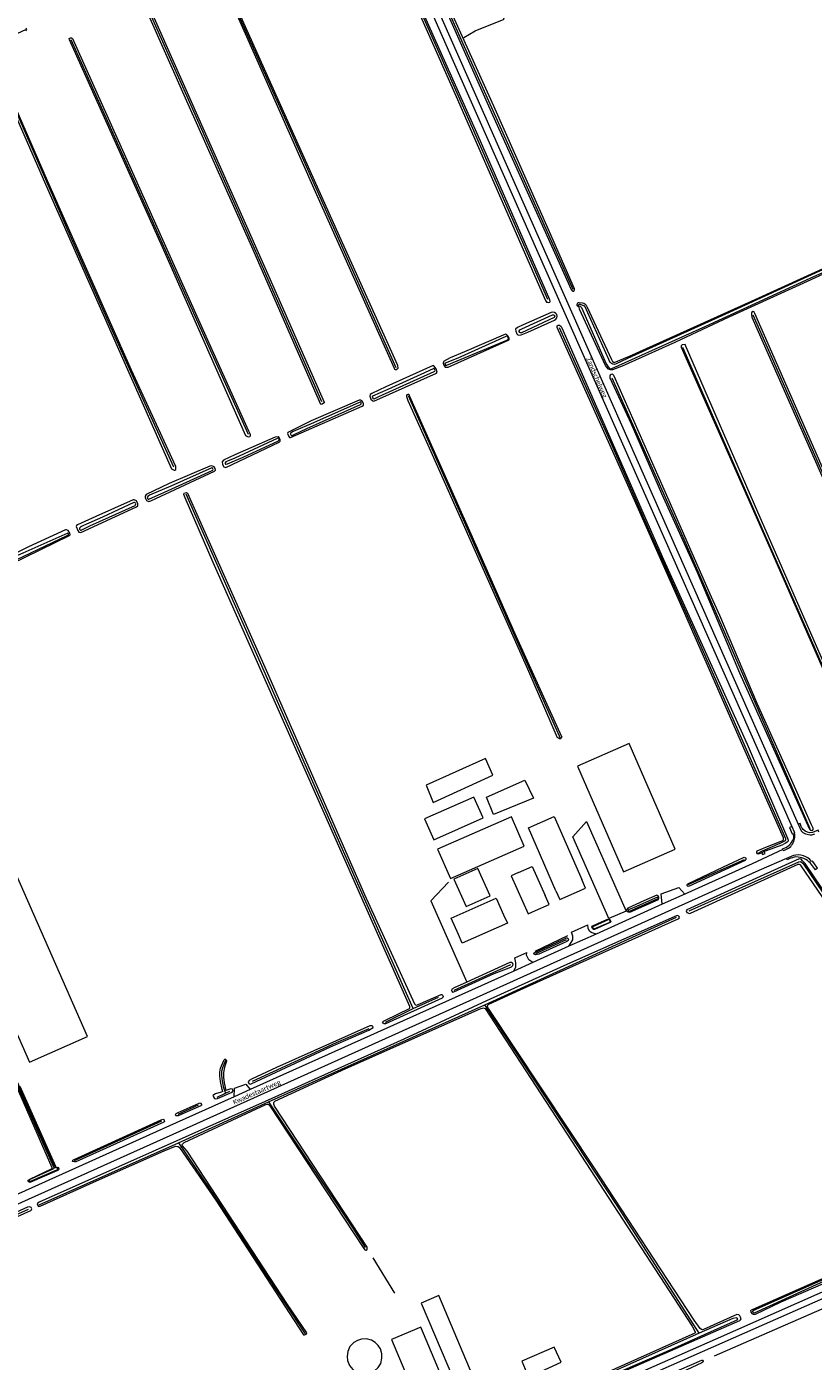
# Model space of a CAD drawing. Extents: x 177628 to 188968, y 384226 to 390673.
# Tile 375 of 393: x 185276 to 185682, y 388829 to 389518. Entities that reach past the tile are written whole.
import ezdxf

# ---------------------------------------------------------------- set-up
doc = ezdxf.new("R2010")
doc.units = 0
for name, color, linetype, lineweight in [('B01_T', 14, 'Continuous', 9), ('B02_F', 14, 'Continuous', 9), ('B02_T', 14, 'Continuous', 9), ('B03_F', 14, 'Continuous', 9), ('B14_F', 14, 'Continuous', 9), ('T02_F', 253, 'RASTER', 9), ('T03_F', 253, 'Continuous', 9), ('T04_F', 253, 'HAAG', 9), ('T07_F', 253, 'Continuous', 9), ('T09_F', 253, 'Continuous', 9), ('T09_T', 253, 'Continuous', 9), ('T22_F', 253, 'Continuous', 9), ('V00_F', 8, 'Continuous', 9), ('V00_T', 8, 'Continuous', 9), ('W01_F', 253, 'Continuous', 9), ('Z06', 7, 'Continuous', 9)]:
    doc.layers.add(name, color=color, linetype=linetype, lineweight=lineweight)
doc.styles.add('Legend', font='calibri.ttf')
doc.linetypes.add('HAAG', pattern='A,4,-1,[5,TOPOCAD.SHX,S=0.35,R=0,X=-0.35,Y=-0.35],-1', length=6)
doc.linetypes.add('RASTER', pattern='A,4,-1,[4,TOPOCAD.SHX,S=0.5,R=0,X=-0.5,Y=0],-1', length=6)

msp = doc.modelspace()

# ---------------------------------------------------------------- linework, layer by layer
at = {"layer": 'B01_T', "linetype": 'Continuous'}
for points in [[(185498.381, 389049.253), (185494.674, 389057.59), (185517.932, 389067.934), (185521.742, 389059.371)], [(185521.742, 389059.371), (185523.684, 389055.006), (185500.423, 389044.661), (185498.381, 389049.253)]]:
    msp.add_lwpolyline(points, dxfattribs=at)
at = {"layer": 'B02_F', "linetype": 'Continuous'}
msp.add_lwpolyline([(185529.373, 389081.137), (185525.599, 389079.441), (185534.385, 389059.884), (185538.159, 389061.58)], dxfattribs=at)
at = {"layer": 'B02_T', "linetype": 'Continuous'}
for points in [[(185583.616, 389081.573), (185610.363, 389093.219), (185586.599, 389147.801), (185559.851, 389136.155), (185583.616, 389081.573)], [(185548.697, 389071.782), (185534.519, 389104.213), (185547.917, 389110.059), (185562.085, 389077.632)], [(185655.028, 389091.358), (185655.447, 389090.448), (185656.725, 389091.018), (185656.341, 389091.961)], [(185656.341, 389091.961), (185655.028, 389091.358)], [(185238.477, 389070.471), (185276.882, 388983.325), (185306.972, 388996.586), (185268.567, 389083.731), (185238.477, 389070.471)], [(185529.373, 389081.137), (185536.447, 389084.316), (185543.181, 389069.32)], [(185548.697, 389071.782), (185550.694, 389067.214), (185564.08, 389073.066), (185562.085, 389077.632)], [(185538.159, 389061.58), (185545.23, 389064.757), (185543.181, 389069.32)], [(185478.984, 388846.506), (185463.865, 388840.125), (185481.26, 388798.853), (185496.382, 388805.225), (185478.984, 388846.506)]]:
    msp.add_lwpolyline(points, dxfattribs=at)
at = {"layer": 'B03_F', "linetype": 'Continuous'}
for points in [[(185481.801, 389126.362), (185485.441, 389117.376), (185516.195, 389131.468), (185512.412, 389140.071), (185481.801, 389126.362)], [(185516.604, 389111.141), (185512.898, 389120.097), (185532.763, 389128.801), (185537.14, 389119.596), (185516.604, 389111.141)], [(185557.546, 389099.528), (185564.479, 389107.476), (185584.965, 389061.205), (185576.105, 389057.463), (185557.546, 389099.528)], [(185499.752, 388810.324), (185508.764, 388814.238), (185488.323, 388862.907), (185479.102, 388858.825), (185499.752, 388810.324)], [(185448.457, 388840.298), (185446.293, 388839.672), (185444.381, 388838.577), (185442.404, 388836.427), (185441.234, 388833.952), (185440.906, 388831.315), (185441.088, 388829.241), (185442.189, 388826.6), (185443.876, 388824.593), (185446.19, 388823.056), (185449.436, 388822.276), (185452.479, 388822.5), (185454.933, 388823.771), (185456.958, 388825.577), (185458.328, 388827.777), (185458.955, 388830.478), (185458.899, 388832.757), (185458.197, 388835.325), (185457.022, 388837.091), (185455.436, 388838.558), (185453.497, 388839.755), (185450.9, 388840.394), (185448.457, 388840.298)], [(185531.182, 388828.876), (185534.572, 388820.697), (185551.395, 388828.335), (185547.818, 388836.141), (185531.182, 388828.876)]]:
    msp.add_lwpolyline(points, dxfattribs=at)
at = {"layer": 'B14_F', "linetype": 'Continuous'}
for points in [[(185480.981, 389108.891), (185485.748, 389098.117), (185511.142, 389109.353), (185506.375, 389120.127), (185480.981, 389108.891)], [(185487.662, 389093.267), (185494.269, 389078.163), (185532.417, 389094.851), (185525.81, 389109.955), (185487.662, 389093.267)], [(185508.475, 389083.244), (185496.069, 389077.7), (185502.343, 389063.658), (185514.749, 389069.202), (185508.475, 389083.244)]]:
    msp.add_lwpolyline(points, dxfattribs=at)
at = {"layer": 'T02_F', "linetype": 'RASTER'}
msp.add_lwpolyline([(185501.241, 389512.226), (185507.088, 389515.698), (185522.054, 389521.662), (185516.918, 389536.41)], dxfattribs=at)
at = {"layer": 'T03_F', "linetype": 'Continuous'}
msp.add_lwpolyline([(185493.252, 389076.157), (185484.153, 389066.525), (185502.76, 389024.568)], dxfattribs=at)
at = {"layer": 'T04_F', "linetype": 'HAAG'}
msp.add_lwpolyline([(185554.662, 389048.552), (185537.919, 389040.345)], dxfattribs=at)
at = {"layer": 'T07_F', "linetype": 'Continuous'}
for points in [[(185544.62, 389376.944), (185502.645, 389472.688), (185476.569, 389531.148), (185449.347, 389591.82), (185448.825, 389592.685), (185448.039, 389593.08), (185446.605, 389593.141), (185418.079, 389579.985)], [(185375.13, 389545.747), (185410.634, 389466.26), (185466.086, 389341.926)], [(185490.374, 389532.421), (185557.468, 389382.375)], [(185337.817, 389527.656), (185364.385, 389468.089), (185396.929, 389394.485), (185427.744, 389324.424)], [(185274.907, 389516.306), (185258.193, 389508.566), (185256.695, 389507.912), (185256.028, 389507.308), (185255.87, 389506.424), (185278.869, 389453.734), (185297.806, 389410.14), (185318.089, 389364.482), (185336.429, 389323.36), (185351.271, 389290.684)], [(185389.954, 389307.296), (185350.071, 389396.011), (185304.479, 389497.563), (185298.492, 389511.071)], [(185751.914, 389137.682), (185708.046, 389238.308), (185658.707, 389350.676), (185650.621, 389368.844)], [(185664.57, 389096.312), (185667.294, 389097.727), (185667.501, 389098.223), (185667.487, 389098.618), (185621.083, 389203.753), (185597.943, 389255.564), (185577.247, 389302.919), (185550.535, 389362.409)], [(185715.104, 389122.785), (185653.974, 389261.516), (185614.296, 389352.154)], [(185679.962, 389103.678), (185614.528, 389254.251), (185577.839, 389336.453)], [(185472.427, 389327.43), (185499.406, 389266.48), (185525.351, 389208.201), (185551.043, 389150.254)], [(185475.134, 389010.919), (185437.783, 389095.057), (185392.486, 389197.994), (185357.795, 389276.472)], [(185653.166, 389091.242), (185655.386, 389092.304)], [(185655.386, 389092.304), (185664.57, 389096.312)], [(185616.997, 389074.927), (185646.199, 389087.939)], [(185617.627, 389061.321), (185674.12, 389086.706), (185675.03, 389086.908), (185676.222, 389086.023), (185749.764, 388977.532), (185789.586, 388918.422), (185789.993, 388917.535), (185790.271, 388916.303), (185789.929, 388915.645), (185780.848, 388911.413)], [(185512.024, 389012.954), (185588.347, 389047.761), (185610.998, 389058.14)], [(185538.436, 389039.311), (185554.223, 389046.545)], [(185496.172, 389020.48), (185525.558, 389033.745)], [(185475.134, 389010.919), (185488.212, 389016.778)], [(185400.405, 388962.86), (185429.666, 388975.838), (185512.024, 389012.954)], [(185460.713, 389003.91), (185475.134, 389010.919)], [(185622.795, 388843.428), (185580.379, 388909.292), (185512.024, 389012.954)], [(185392.107, 388973.476), (185435.469, 388993.412), (185452.371, 389000.689)], [(185378.186, 388984.089), (185376.551, 388980.335), (185376.102, 388978.42), (185376.169, 388976.577), (185376.453, 388973.479), (185376.959, 388970.676), (185378.216, 388967.245)], [(185373.896, 388965.265), (185378.216, 388967.245)], [(185378.216, 388967.245), (185380.465, 388968.275)], [(185353.792, 388956.52), (185364.275, 388961.19)], [(185353.845, 388941.708), (185400.405, 388962.86)], [(185400.405, 388962.86), (185443.909, 388897.611), (185450.308, 388887.558)], [(185300.157, 388932.478), (185345.356, 388952.922)], [(185281.99, 388909.713), (185353.845, 388941.708)], [(185353.845, 388941.708), (185369.73, 388918.287), (185409.204, 388858.375), (185419.265, 388842.984)], [(185129.61, 388840.749), (185129.861, 388841.294), (185132.087, 388842.528), (185201.764, 388873.811), (185255.127, 388897.905), (185276.495, 388907.338)], [(185454.145, 388882.349), (185465.385, 388863.944)], [(185630.64, 388831.663), (185710.6, 388866.584)]]:
    msp.add_lwpolyline(points, dxfattribs=at)
at = {"layer": 'T09_F', "linetype": 'Continuous'}
for points in [[(185497.215, 389481.76), (185543.354, 389376.521), (185543.902, 389375.661), (185544.398, 389375.546), (185544.98, 389375.531), (185545.571, 389375.648), (185545.853, 389375.893), (185545.655, 389376.835), (185508.545, 389461.506), (185449.772, 389593.238), (185449.301, 389594.066), (185448.779, 389594.554), (185447.998, 389594.742), (185417.778, 389580.756), (185417.245, 389580.344), (185416.803, 389579.713), (185416.974, 389579.144), (185417.656, 389579.043), (185418.292, 389579.051), (185446.859, 389591.776), (185448.387, 389591.641), (185448.944, 389590.912), (185497.215, 389481.76)], [(185423.7, 389434.238), (185465.166, 389341.52), (185465.424, 389341.051), (185465.678, 389340.901), (185466.237, 389340.94), (185466.783, 389341.167), (185467.239, 389341.611), (185467.069, 389342.948), (185435.469, 389413.078), (185375.631, 389546.608), (185375.332, 389546.868), (185374.959, 389546.842), (185374.599, 389546.629), (185374.47, 389545.552), (185381.622, 389529.516), (185423.7, 389434.238)], [(185516.711, 389476.74), (185491.57, 389532.638), (185491.141, 389533.131), (185490.632, 389533.395), (185490.118, 389533.273), (185489.651, 389532.921), (185489.491, 389532.462), (185489.632, 389531.511), (185516.008, 389472.264), (185556.619, 389382.083), (185557.174, 389381.46), (185557.53, 389381.25), (185557.941, 389381.321), (185558.413, 389382.058), (185558.292, 389382.572), (185545.421, 389411.999), (185516.711, 389476.74)], [(185391.688, 389404.159), (185358.837, 389477.929), (185336.563, 389528.319), (185336.787, 389528.86), (185337.037, 389529.027), (185337.333, 389529.086), (185337.96, 389528.962), (185338.504, 389528.419), (185400.456, 389388.857), (185429.072, 389324.079), (185429.099, 389323.706), (185428.762, 389323.439), (185428.152, 389323.058), (185427.342, 389322.851), (185391.688, 389404.159)], [(185275.123, 389515.71), (185275.52, 389516.45), (185275.226, 389517.16)], [(185345.661, 389404.096), (185313.482, 389475.778), (185297.625, 389510.98), (185297.518, 389511.703), (185298.128, 389512.083), (185298.687, 389512.123), (185299.218, 389511.767), (185364.846, 389365.028), (185390.104, 389309.285), (185390.611, 389308.216), (185390.841, 389307.352), (185390.884, 389306.474), (185390.57, 389306.152), (185389.969, 389305.903), (185388.644, 389306.634), (185345.661, 389404.096)], [(185265.109, 389482.588), (185287.672, 389431.038), (185350.261, 389289.628), (185350.946, 389289.209), (185351.641, 389288.921), (185352.068, 389288.97), (185352.592, 389289.251), (185352.463, 389290.796), (185329.583, 389340.488), (185286.256, 389438.319), (185257.148, 389504.748)], [(185564.356, 389374.006), (185564.975, 389373.025), (185577.402, 389346.089), (185578.021, 389344.98), (185578.872, 389344.567), (185586.716, 389347.712), (185649.696, 389376.15), (185706.045, 389401.855), (185824.058, 389455.793), (185825.039, 389456.025), (185826.019, 389455.612), (185826.638, 389454.889), (185826.973, 389454.089), (185826.689, 389453.625), (185825.528, 389452.98), (185820.832, 389450.892), (185769.721, 389427.739), (185719.744, 389405.154), (185674.283, 389384.373), (185637.981, 389367.846), (185610.477, 389355.006), (185582.974, 389342.554)], [(185560.744, 389373.104), (185560.246, 389373.324)], [(185582.974, 389342.554), (185577.968, 389340.697), (185577.014, 389340.672), (185575.853, 389341.059), (185574.822, 389342.22), (185574.332, 389342.943), (185567.061, 389358.527), (185560.925, 389372.098), (185560.744, 389373.104)], [(185560.754, 389375.478), (185562.4, 389375.295)], [(185563.721, 389374.751), (185564.356, 389374.006)], [(185680.638, 389303.261), (185651.53, 389369.775), (185651.195, 389370.446), (185650.576, 389370.782), (185649.75, 389370.369), (185649.75, 389369.337), (185649.904, 389367.867), (185650.626, 389366.422), (185751.666, 389137.363), (185752.105, 389136.614), (185752.388, 389136.434), (185753.008, 389136.743), (185753.137, 389137.259), (185752.827, 389138.136), (185731.918, 389186.822), (185680.638, 389303.261)], [(185501.48, 389349.995), (185494.201, 389346.822), (185490.748, 389344.915), (185490.603, 389344.112), (185490.951, 389343.142), (185491.628, 389342.149), (185493.049, 389342.048), (185524.557, 389356.263), (185524.641, 389356.829), (185524.135, 389358.051), (185523.232, 389358.95), (185522.667, 389359.034), (185501.48, 389349.995)], [(185531.856, 389363.843), (185528.924, 389362.47), (185527.878, 389361.665), (185527.981, 389360.647), (185528.562, 389359.244), (185529.326, 389358.552), (185530.899, 389358.726), (185534.175, 389360.193)], [(185665.082, 389097.344), (185665.91, 389097.724), (185666.331, 389098.117), (185666.298, 389098.77), (185666.202, 389099.127), (185646.554, 389143.755), (185614.655, 389216.432), (185580.436, 389293.59), (185549.442, 389362.541), (185549.334, 389363.359), (185549.891, 389363.748), (185550.273, 389363.789), (185550.65, 389363.695), (185551.391, 389363.099), (185551.8, 389362.352), (185604.248, 389242.788), (185647.578, 389147.497), (185668.343, 389098.972), (185668.713, 389097.873), (185668.639, 389097.305), (185668.214, 389096.776), (185667.301, 389096.291), (185666.031, 389095.709)], [(185653.077, 389267.176), (185615.745, 389353.247), (185615.41, 389353.789), (185613.991, 389353.531), (185613.474, 389353.016), (185613.371, 389352.319), (185658.722, 389250.071), (185714.824, 389121.918), (185715.314, 389121.325), (185715.546, 389121.376), (185716.113, 389121.66), (185716.397, 389122.382), (185716.217, 389123.001), (185653.077, 389267.176)], [(185460.863, 389331.902), (185453.651, 389328.438), (185452.828, 389327.991), (185452.638, 389327.17), (185453.166, 389325.638), (185454.171, 389324.622), (185454.672, 389324.564), (185487.142, 389339.019), (185487.509, 389339.542), (185486.861, 389341.236), (185485.805, 389342.761), (185485.356, 389342.947), (185460.863, 389331.902)], [(185633.31, 389213.875), (185629.082, 389223.369), (185607.18, 389273.01), (185578.82, 389337.447), (185578.626, 389337.834), (185578.097, 389338.312), (185577.801, 389338.454), (185577.362, 389338.299), (185576.807, 389337.861), (185576.601, 389337.371), (185576.601, 389336.597), (185587.675, 389312.821), (185603.285, 389276.803), (185621.668, 389236.27), (185643.531, 389184.321), (185679.459, 389103.964), (185679.845, 389103.448), (185680.31, 389103.035), (185680.967, 389102.88), (185681.38, 389103.022), (185681.561, 389103.563), (185681.522, 389104.092), (185680.71, 389105.782), (185669.895, 389130.203), (185652.736, 389168.414), (185633.31, 389213.875)], [(185422.377, 389314.426), (185410.383, 389308.293), (185410.152, 389307.826), (185410.771, 389306.332), (185411.132, 389305.844), (185411.652, 389305.741), (185448.68, 389321.871), (185449.375, 389322.371), (185449.429, 389323.136), (185448.96, 389324.268), (185447.786, 389325.054), (185447.13, 389325.101), (185422.377, 389314.426)], [(185551.738, 389151.286), (185528.253, 389203.181), (185505.061, 389255.807), (185473.4, 389326.975), (185473.09, 389327.592), (185472.626, 389327.895), (185472.234, 389328.041), (185471.749, 389327.737), (185471.571, 389327.357), (185471.578, 389326.927), (185472.337, 389324.916), (185484.21, 389298.472), (185534.032, 389186.308)], [(185382.937, 389296.82), (185377.11, 389293.983), (185376.392, 389293.155), (185376.563, 389291.847), (185377.306, 389290.564), (185378.403, 389290.222), (185405.792, 389303.368), (185406.306, 389303.793), (185406.36, 389304.558), (185405.835, 389305.826), (185405.312, 389306.192), (185403.868, 389305.966), (185382.937, 389296.82)], [(185349.014, 389282.03), (185337.225, 389276.299), (185336.616, 389275.463), (185336.626, 389274.672), (185337.381, 389273.234), (185338.552, 389272.711), (185339.585, 389273.033), (185372.491, 389288.357), (185372.922, 389288.854), (185372.785, 389289.698), (185372.383, 389290.54), (185371.102, 389291.071), (185370.058, 389290.903), (185349.014, 389282.03)], [(185399.327, 389179.035), (185371.871, 389241.193), (185357.344, 389274.539), (185356.654, 389276.342), (185356.899, 389277.001), (185357.968, 389277.355), (185358.597, 389277.027), (185399.775, 389184.027), (185449.886, 389069.888), (185475.782, 389013.374), (185476.293, 389012.856), (185476.957, 389012.75), (185477.604, 389012.979), (185489.437, 389018.195), (185489.802, 389018.294), (185490.452, 389017.771), (185490.598, 389017.154), (185490.414, 389016.66), (185489.988, 389016.396), (185460.744, 389003.065), (185460.132, 389003.058), (185459.586, 389003.355), (185459.301, 389003.976), (185459.68, 389004.492), (185460.697, 389004.958), (185473.17, 389011.015), (185473.262, 389011.263), (185473.316, 389012.04), (185444.617, 389076.91), (185399.327, 389179.035)], [(185311.215, 389264.945), (185301.71, 389260.743), (185301.223, 389260.383), (185301.029, 389259.825), (185301.91, 389257.697), (185302.512, 389256.885), (185303.405, 389256.778), (185332.269, 389269.95), (185332.835, 389270.503), (185332.868, 389271.578), (185332.159, 389273.034), (185331.033, 389273.576), (185330.46, 389273.551), (185311.215, 389264.945)], [(185276.51, 389249.353), (185265.683, 389243.862), (185264.325, 389243.299), (185263.742, 389242.528), (185263.597, 389241.725), (185263.818, 389240.809), (185264.261, 389240.25), (185264.894, 389239.875), (185267.662, 389240.491), (185297.619, 389255.124), (185297.951, 389255.474), (185297.84, 389256.383), (185296.995, 389257.783), (185296.027, 389258.072), (185295.627, 389258.012), (185276.51, 389249.353)], [(185534.032, 389186.308), (185549.481, 389150.937)], [(185551.043, 389150.254), (185550.624, 389150.241), (185550.069, 389150.585), (185549.481, 389150.937)], [(185551.738, 389151.286), (185551.52, 389150.56), (185551.167, 389150.258), (185551.043, 389150.254)], [(185657.101, 389094.355), (185665.082, 389097.344)], [(185652.748, 389092.387), (185654.702, 389093.323), (185657.101, 389094.355)], [(185655.028, 389091.358), (185653.352, 389090.628)], [(185656.341, 389091.961), (185657.032, 389092.32), (185666.031, 389095.709)], [(185641.309, 389073.197), (185616.434, 389061.872), (185616.028, 389061.321), (185616.361, 389060.595), (185617.65, 389060.016), (185618.31, 389060.172), (185673.893, 389085.421), (185674.371, 389085.494), (185675.044, 389085.144), (185675.265, 389084.66), (185734.683, 388997.772)], [(185616.884, 389075.427), (185635.313, 389084.038)], [(185646.427, 389087.444), (185617.205, 389074.009)], [(185635.313, 389084.038), (185645.653, 389088.99)], [(185750.943, 388977.133), (185677.447, 389085.806), (185676.127, 389087.249), (185675.321, 389088.051), (185674.286, 389088.234), (185641.309, 389073.197)], [(185645.653, 389088.99), (185645.672, 389088.999)], [(185600.941, 389069.423), (185594.155, 389066.581)], [(185594.155, 389066.581), (185585.82, 389062.762), (185585.194, 389061.941), (185585.265, 389061.64), (185585.573, 389061.113), (185586.026, 389060.853), (185587.001, 389060.766), (185601.677, 389067.245)], [(185623.876, 388845.342), (185623.309, 388845.798), (185620.077, 388850.042), (185568.657, 388928.525), (185513.937, 389010.934), (185513.481, 389012.085), (185513.619, 389012.721), (185514.102, 389013.228), (185530.216, 389020.54), (185611.867, 389057.238), (185612.345, 389057.6), (185612.537, 389058.118), (185612.266, 389058.709), (185611.317, 389059.062), (185556.367, 389034.527), (185512.966, 389014.926), (185470.169, 388995.101), (185398.6, 388962.951), (185281.934, 388910.996), (185280.973, 388910.127), (185281.326, 388909.358), (185281.629, 388908.853), (185282.415, 388908.855), (185311.481, 388922.102), (185346.5, 388937.504), (185352.373, 388939.837), (185353.39, 388939.803), (185353.74, 388939.82), (185354.42, 388939.273), (185373.116, 388912.059), (185418.454, 388842.456)], [(185572.268, 389055.751), (185575.877, 389057.204), (185576.601, 389056.935), (185576.93, 389056.218), (185577.047, 389055.67), (185576.737, 389055.328), (185575.578, 389054.796), (185568.602, 389051.8), (185568.14, 389051.789), (185567.641, 389052.295), (185567.337, 389052.957), (185567.521, 389053.576), (185568.103, 389053.909), (185572.268, 389055.751)], [(185539.912, 389039.055), (185538.16, 389038.652), (185537.44, 389039.057), (185537.403, 389039.575), (185537.544, 389039.706), (185554.299, 389047.45), (185554.545, 389047.496), (185555.129, 389047.096), (185555.226, 389046.739), (185555.152, 389046.171), (185554.345, 389045.601), (185539.912, 389039.055)], [(185516.938, 389028.995), (185524.592, 389031.968), (185525.862, 389032.549), (185526.589, 389033.15), (185526.612, 389033.828), (185526.414, 389034.405), (185525.83, 389034.806), (185525.041, 389034.778), (185502.76, 389024.568)], [(185502.76, 389024.568), (185496.282, 389021.6), (185494.983, 389020.938), (185494.854, 389020.345), (185494.976, 389019.933), (185495.314, 389019.487), (185495.997, 389019.599), (185516.938, 389028.995)], [(185420.127, 388843.547), (185410.149, 388858.256), (185358.286, 388937.395), (185356.017, 388940.004), (185355.783, 388940.827), (185356.749, 388941.843), (185398.987, 388961.483), (185399.632, 388961.635), (185400.128, 388961.648), (185400.753, 388961.219), (185401.056, 388960.714), (185449.191, 388887.524), (185450.024, 388886.331), (185450.574, 388886.225), (185450.896, 388886.301), (185451.31, 388886.491), (185451.362, 388887.159), (185451.237, 388887.745), (185403.523, 388960.484), (185403.035, 388961.549), (185403.033, 388962.335), (185403.279, 388962.734), (185403.698, 388963.069), (185440.339, 388979.93), (185509.597, 389010.878), (185511.357, 389011.255), (185511.788, 389011.095), (185512.16, 389010.907), (185559.457, 388938.765), (185619.128, 388846.959), (185620.719, 388844.11), (185620.699, 388843.529), (185620.549, 388843.388), (185561.249, 388816.789)], [(185276.56, 388921.497), (185276.32, 388922.022), (185276.306, 388922.416), (185277.482, 388923.056), (185288.308, 388928.217), (185288.589, 388928.479), (185288.708, 388928.801), (185256.922, 389000.794)], [(185432.451, 388991.169), (185452.199, 388999.817), (185454.416, 389001.1), (185454.451, 389001.317), (185454.248, 389001.758), (185453.906, 389002.069), (185452.735, 389002), (185404.514, 388980.572), (185391.592, 388974.518), (185390.373, 388973.826), (185389.888, 388973.136), (185390.238, 388972.227), (185390.962, 388971.958), (185391.399, 388972.025), (185432.451, 388991.169)], [(185376.776, 388968.171), (185376.657, 388968.687), (185376.511, 388969.203), (185375.567, 388973.335), (185375.209, 388976.064), (185375.216, 388978.054), (185375.592, 388980.191), (185377.228, 388984.166)], [(185378.701, 388983.718), (185377.657, 388980.626), (185377.206, 388977.974), (185377.123, 388975.467), (185377.482, 388972.665), (185378.367, 388968.726)], [(185271.907, 388970.86), (185290.352, 388929.587), (185290.501, 388929.188), (185290.67, 388928.965), (185291.667, 388929.121), (185292.032, 388928.253), (185291.92, 388927.768), (185291.554, 388927.4), (185290.987, 388927.107), (185277.174, 388921.178), (185276.56, 388921.497)], [(185375.934, 388967.877), (185373.022, 388966.943), (185371.663, 388966.12), (185371.907, 388965.297), (185372.507, 388964.57), (185373.095, 388964.305), (185373.944, 388964.494), (185381.552, 388967.713), (185381.978, 388968.242), (185382.098, 388968.564), (185381.769, 388969.281), (185380.828, 388969.585), (185378.367, 388968.726)], [(185376.776, 388968.171), (185375.934, 388967.877)], [(185357.228, 388957.102), (185353.7, 388955.619), (185352.555, 388955.494), (185352.276, 388956.102), (185352.706, 388956.766), (185353.675, 388957.277), (185364.544, 388962.124), (185365.257, 388962.317), (185365.49, 388961.956), (185365.743, 388961.404), (185365.703, 388961.052), (185365.473, 388960.679), (185357.228, 388957.102)], [(185327.218, 388945.488), (185344.962, 388953.552), (185345.761, 388953.851), (185346.243, 388953.672), (185346.471, 388953.175), (185346.618, 388952.708), (185346.278, 388952.285), (185300.943, 388931.846), (185300.129, 388931.873), (185299.239, 388932.067), (185299.312, 388932.635), (185300.035, 388933.099), (185327.218, 388945.488)], [(185219.715, 388880.79), (185277.682, 388906.707), (185278.042, 388907.015), (185278.175, 388907.505), (185277.737, 388908.306), (185277.138, 388908.676), (185275.992, 388908.366), (185204.299, 388876.016)], [(185720.313, 388883.55), (185773.646, 388906.525), (185774.492, 388906.913), (185774.865, 388907.377), (185775.016, 388908.324), (185774.656, 388909.11), (185773.966, 388909.817), (185773.46, 388909.805), (185724.976, 388888.54), (185650.506, 388855.66), (185649.572, 388855.305), (185649.204, 388854.991), (185649.476, 388854.237), (185649.841, 388853.6), (185650.629, 388853.157), (185651.851, 388853.204), (185665.041, 388859.541), (185720.313, 388883.55)], [(185562.656, 388814.5), (185643.708, 388849.85), (185644.127, 388850.185), (185644.351, 388850.788), (185644.117, 388851.611), (185643.792, 388852.321), (185643.198, 388852.836), (185642.212, 388852.957), (185624.953, 388845.335), (185624.452, 388845.177), (185623.876, 388845.342)], [(185418.454, 388842.456), (185418.892, 388842.451), (185419.27, 388842.603), (185419.521, 388842.757), (185419.804, 388842.879), (185419.963, 388843.065), (185420.127, 388843.547)], [(185607.382, 388822.294), (185624.045, 388829.5), (185624.509, 388829.426), (185624.785, 388828.98), (185624.619, 388828.404), (185624.055, 388828.074), (185588.35, 388811.355), (185588.005, 388811.483), (185587.626, 388812.311), (185587.555, 388812.78), (185588.22, 388813.514), (185607.382, 388822.294)]]:
    msp.add_lwpolyline(points, dxfattribs=at)
at = {"layer": 'T09_F', "linetype": 'Continuous', "extrusion": (0, 0, -1)}
for centre, radius, start, end in [((-185560.812, 389374.328), 1.152, 299.408038, 87.132299), ((-185561.497, 389371.225), 4.169, 102.516075, 122.248558), ((-185653.544, 389091.677), 1.066, 280.352791, 41.744632), ((-185646.022, 389088.208), 0.865, 66.093366, 242.110655), ((-185617.203, 389074.754), 0.745, 269.884164, 64.605123), ((-185377.984, 388984.007), 0.773, 11.873753, 201.959603)]:
    msp.add_arc(centre, radius, start, end, dxfattribs=at)
at = {"layer": 'T09_F', "linetype": 'Continuous'}
msp.add_arc((185600.648, 389068.111), 1.345, 319.924491, 77.418271, dxfattribs=at)
at = {"layer": 'T09_T', "linetype": 'Continuous'}
for points in [[(185546.371, 389370.252), (185531.856, 389363.843)], [(185534.175, 389360.193), (185548.079, 389366.399)]]:
    msp.add_lwpolyline(points, dxfattribs=at)
msp.add_arc((185547.219, 389368.323), 2.107, 294.096701, 113.717851, dxfattribs=at)
at = {"layer": 'T22_F', "linetype": 'Continuous'}
for points in [[(185603.145, 389070.205), (185612.167, 389073.515)], [(185556.777, 389050.366), (185565.222, 389054.167)], [(185527.562, 389037.218), (185533.674, 389039.966)]]:
    msp.add_lwpolyline(points, dxfattribs=at)
at = {"layer": 'V00_F', "linetype": 'Continuous'}
for points in [[(185670.528, 389104.86), (185669.418, 389104.447), (185670.778, 389101.164), (185671.094, 389101.271)], [(185675.219, 389105.453), (185674.79, 389106.55), (185673.828, 389106.188)], [(185682.214, 389100.911), (185680.733, 389100.521)], [(185684.571, 389101.978), (185684.126, 389103.021), (185681.176, 389101.821)], [(185665.885, 389092.985), (185665.885, 389092.986), (185665.67, 389093.42)], [(185666.074, 389092.55), (185665.885, 389092.985)], [(185669.119, 389088.221), (185668.107, 389087.81), (185667.83, 389088.42)], [(185683.896, 389083.379), (185682.862, 389082.65), (185680.183, 389085.931)], [(185603.626, 389064.766), (185603.145, 389070.205)], [(185615.308, 389070.024), (185612.167, 389073.515)], [(185555.473, 389043.089), (185557.468, 389046.508), (185557.505, 389048.25), (185556.972, 389049.898), (185556.777, 389050.366)], [(185569.546, 389049.424), (185567.039, 389050.279), (185566.133, 389050.921), (185565.437, 389052.439), (185565.222, 389054.167)], [(185527.097, 389030.321), (185527.987, 389032.51), (185528.01, 389034.524), (185527.562, 389037.218)], [(185536.834, 389034.698), (185534.824, 389036.17), (185533.547, 389038.591), (185533.674, 389039.966)], [(185382.618, 388965.418), (185382.78, 388969.845), (185388.611, 388971.962), (185390.894, 388969.136)]]:
    msp.add_lwpolyline(points, dxfattribs=at)
at = {"layer": 'V00_F', "linetype": 'Continuous', "extrusion": (0, 0, -1)}
for centre, radius, start, end in [((-185680.208, 389107.075), 5.246, 314.977103, 341.988641), ((-185680.235, 389106.827), 5.094, 259.358169, 317.165843), ((-185680.228, 389106.932), 6.431, 265.493562, 319.236686)]:
    msp.add_arc(centre, radius, start, end, dxfattribs=at)
at = {"layer": 'V00_F', "linetype": 'Continuous'}
for centre, radius, start, end in [((185663.692, 389101.368), 8.191, 283.972584, 339.456735), ((185664.555, 389099.959), 7.563, 281.588778, 12.827406), ((185674.193, 389076.819), 12.48, 96.811165, 113.990242), ((185672.632, 389078.881), 10.33, 43.036237, 89.552198)]:
    msp.add_arc(centre, radius, start, end, dxfattribs=at)
at = {"layer": 'V00_T', "linetype": 'Continuous'}
for points in [[(185454.757, 389593.231), (185495.764, 389500), (185670.528, 389104.86)], [(185486.073, 389530.468), (185673.828, 389106.188)], [(185670.528, 389104.86), (185671.692, 389102.229), (185671.929, 389101.638)], [(185673.828, 389106.188), (185675.357, 389102.733)], [(185665.885, 389092.986), (185650.068, 389085.672), (185615.308, 389070.024)], [(185671.363, 389089.96), (185667.83, 389088.42)], [(185667.83, 389088.42), (185653.478, 389082.166), (185535.442, 389029.095), (185354.399, 388947.554), (185209.841, 388882.686), (185132.319, 388847.799)], [(185683.896, 389083.379), (185681.997, 389086.181), (185681.289, 389087.11), (185680.793, 389086.885)], [(185615.308, 389070.024), (185603.626, 389064.766)], [(185603.626, 389064.766), (185569.546, 389049.424)], [(185569.546, 389049.424), (185555.473, 389043.089)], [(185555.473, 389043.089), (185536.834, 389034.698)], [(185536.834, 389034.698), (185527.097, 389030.321)], [(185527.097, 389030.321), (185390.894, 388969.136)], [(185390.894, 388969.136), (185382.618, 388965.418)], [(185382.618, 388965.418), (185352.679, 388951.969), (185219.151, 388891.887)], [(185563.449, 388810.451), (185631.216, 388840.34), (185790.115, 388910.632)], [(185245.323, 388666.783), (185260.273, 388673.309), (185554.534, 388803.03), (185742.385, 388885.94), (185790.96, 388907.248)]]:
    msp.add_lwpolyline(points, dxfattribs=at)
at = {"layer": 'V00_T', "linetype": 'Continuous', "extrusion": (0, 0, -1)}
msp.add_arc((-185665.495, 389099.329), 5.926, 160.872088, 188.103164, dxfattribs=at)
at = {"layer": 'V00_T', "linetype": 'Continuous'}
msp.add_arc((185673.772, 389081.35), 8.94, 38.248048, 105.631008, dxfattribs=at)
at = {"layer": 'W01_F', "linetype": 'Continuous'}
for points in [[(185561.932, 389372.935), (185574.746, 389343.806), (185575.725, 389342.232), (185576.525, 389341.148), (185577.66, 389341.329), (185626.191, 389363.321), (185680.012, 389388.021), (185737.264, 389413.726), (185823.001, 389452.632), (185824.523, 389453.715), (185824.833, 389454.128), (185824.626, 389454.54), (185824.265, 389454.618), (185814.306, 389450.287), (185776.43, 389432.909), (185732.466, 389412.876), (185684.889, 389391.683), (185636.254, 389369.51), (185587.878, 389347.595)], [(185587.878, 389347.595), (185579.879, 389343.727), (185579.08, 389343.521), (185578.073, 389343.599), (185577.48, 389343.883), (185576.732, 389344.605), (185576.32, 389345.431), (185576.139, 389346.05), (185563.609, 389373.58), (185562.964, 389373.838)], [(185546.977, 389369.025), (185547.571, 389369.173), (185547.894, 389368.947), (185548.147, 389368.494), (185548.102, 389368.05), (185547.92, 389367.778), (185530.978, 389359.877), (185530.423, 389359.713), (185530.128, 389359.951), (185529.808, 389360.408), (185529.83, 389360.909), (185530.117, 389361.323), (185531.1, 389361.795), (185546.977, 389369.025)], [(185498.13, 389346.635), (185491.517, 389344.093), (185491.32, 389343.619), (185491.691, 389343.117), (185492.355, 389343.097), (185497.736, 389345.293), (185523.497, 389356.026), (185523.982, 389356.358), (185524.214, 389356.749), (185524.089, 389357.287), (185523.711, 389357.884), (185523.32, 389358.115), (185522.85, 389357.986), (185498.13, 389346.635)], [(185462.035, 389330.476), (185454.076, 389327.148), (185453.898, 389326.55), (185454.174, 389326.042), (185454.355, 389325.92), (185454.846, 389325.763), (185457.277, 389326.934), (185485.947, 389339.822), (185486.187, 389339.954), (185486.346, 389340.282), (185486.312, 389340.759), (185486.105, 389341.1), (185485.72, 389341.399), (185480.981, 389339.076), (185462.035, 389330.476)], [(185423.625, 389313.26), (185413.021, 389308.804), (185412.261, 389308.423), (185411.76, 389308.052), (185411.721, 389307.512), (185411.911, 389307.132), (185412.202, 389306.826), (185412.623, 389306.837), (185413.669, 389307.238), (185420.18, 389310.425), (185447.777, 389322.738), (185448.122, 389323.012), (185448.249, 389323.654), (185447.962, 389324.19), (185447.095, 389323.831), (185423.625, 389313.26)], [(185382.927, 389295.162), (185379.23, 389293.566), (185378.303, 389293.117), (185377.948, 389292.708), (185377.952, 389292.382), (185378.079, 389292.074), (185378.559, 389291.945), (185379.209, 389292.116), (185387.238, 389295.67), (185405.529, 389304.031), (185405.772, 389304.394), (185405.92, 389304.75), (185405.802, 389305.192), (185405.383, 389305.412), (185404.852, 389305.192), (185382.927, 389295.162)], [(185349.96, 389280.626), (185338.953, 389276.035), (185338.051, 389275.367), (185337.647, 389274.839), (185337.913, 389274.196), (185338.169, 389273.974), (185338.579, 389274.013), (185346.659, 389277.523), (185371.336, 389288.659), (185371.581, 389288.859), (185371.801, 389289.278), (185371.701, 389289.597), (185371.506, 389289.909), (185371.267, 389290.17), (185371.144, 389290.152), (185349.96, 389280.626)], [(185314.627, 389264.684), (185304.847, 389260.373), (185303.82, 389259.849), (185303.262, 389259.454), (185302.835, 389258.982), (185302.829, 389258.521), (185303.043, 389258.085), (185303.208, 389257.924), (185303.713, 389257.97), (185308.195, 389260.121), (185331.514, 389270.662), (185331.757, 389271.025), (185331.813, 389271.441), (185331.702, 389271.788), (185331.582, 389272.001), (185331.219, 389272.243), (185330.776, 389272.126), (185314.627, 389264.684)], [(185273.553, 389246.07), (185265.181, 389242.472), (185264.607, 389242.038), (185264.332, 389241.596), (185264.621, 389240.897), (185264.921, 389240.726), (185265.802, 389240.894), (185267.526, 389241.477), (185270.013, 389242.671), (185296.479, 389255.105), (185296.948, 389255.397), (185297.053, 389255.539), (185297.065, 389255.905), (185296.673, 389256.299), (185273.553, 389246.07)], [(185589.143, 389063.113), (185586.5, 389062.102), (185585.999, 389061.739), (185586.216, 389061.338), (185586.769, 389061.224), (185601.589, 389067.734)], [(185601.21, 389068.452), (185589.143, 389063.113)], [(185290.058, 388929.273), (185276.5, 388960.028), (185234.073, 389055.899)], [(185568.426, 389053.52), (185567.651, 389053.098), (185567.654, 389052.799), (185567.922, 389052.288), (185568.553, 389052.076), (185576.314, 389055.399), (185576.635, 389055.646), (185576.798, 389056.021), (185576.673, 389056.365), (185576.456, 389056.766), (185576.039, 389056.875), (185568.426, 389053.52)], [(185257.107, 389001.768), (185276.832, 388957.408), (185289.307, 388929.162), (185289.505, 388928.585), (185289.398, 388928.235), (185289.024, 388928.031), (185276.767, 388922.491), (185277.137, 388921.635), (185291.008, 388927.637), (185291.341, 388927.857), (185291.529, 388928.177), (185291.48, 388928.355), (185291.1, 388928.748), (185290.748, 388928.787), (185290.514, 388928.714), (185290.351, 388928.706), (185290.058, 388929.273)], [(185742.61, 388895.538), (185773.849, 388909.351), (185774.184, 388908.932), (185774.342, 388908.432), (185774.381, 388907.877), (185773.962, 388907.542), (185726.015, 388886.932), (185689.231, 388871.007), (185651.149, 388853.7), (185650.745, 388853.802), (185650.382, 388854.28), (185650.252, 388854.721), (185650.907, 388855.164), (185708.155, 388880.465), (185742.61, 388895.538)], [(185622.795, 388843.428), (185572.216, 388820.753), (185565.124, 388817.646), (185564.21, 388817.299), (185563.205, 388816.838), (185562.69, 388816.245), (185562.852, 388815.89), (185563.52, 388815.838), (185565.198, 388816.392), (185608.569, 388835.12), (185642.27, 388850.277), (185642.63, 388850.584), (185642.413, 388851.058), (185641.987, 388851.363), (185640.168, 388850.959), (185622.795, 388843.428)]]:
    msp.add_lwpolyline(points, dxfattribs=at)
at = {"layer": 'W01_F', "linetype": 'Continuous', "extrusion": (0, 0, -1)}
for centre, radius, start, end in [((-185560.781, 389373.984), 0.501, 278.491999, 66.460361), ((-185560.995, 389373.852), 0.721, 54.941239, 107.891518), ((-185560.713, 389370.754), 3.818, 97.592732, 126.134434)]:
    msp.add_arc(centre, radius, start, end, dxfattribs=at)
at = {"layer": 'W01_F', "linetype": 'Continuous'}
for centre, radius, start, end in [((185560.672, 389371.779), 1.71, 42.516452, 88.814311), ((185601.174, 389067.974), 0.479, 329.926692, 85.728436)]:
    msp.add_arc(centre, radius, start, end, dxfattribs=at)

# ---------------------------------------------------------------- texts
at = {"layer": 'Z06', "linetype": 'Continuous', "style": 'Legend'}
for s, rotation, p in [('Zandschelweg', 293.258759, (185564.284, 389346.474)), ('Kwadestaartweg', 23.898478, (185382.673, 388961.314))]:
    msp.add_text(s, height=2.5, rotation=rotation, dxfattribs=at).set_placement(p)

doc.saveas('drawing.dxf')
